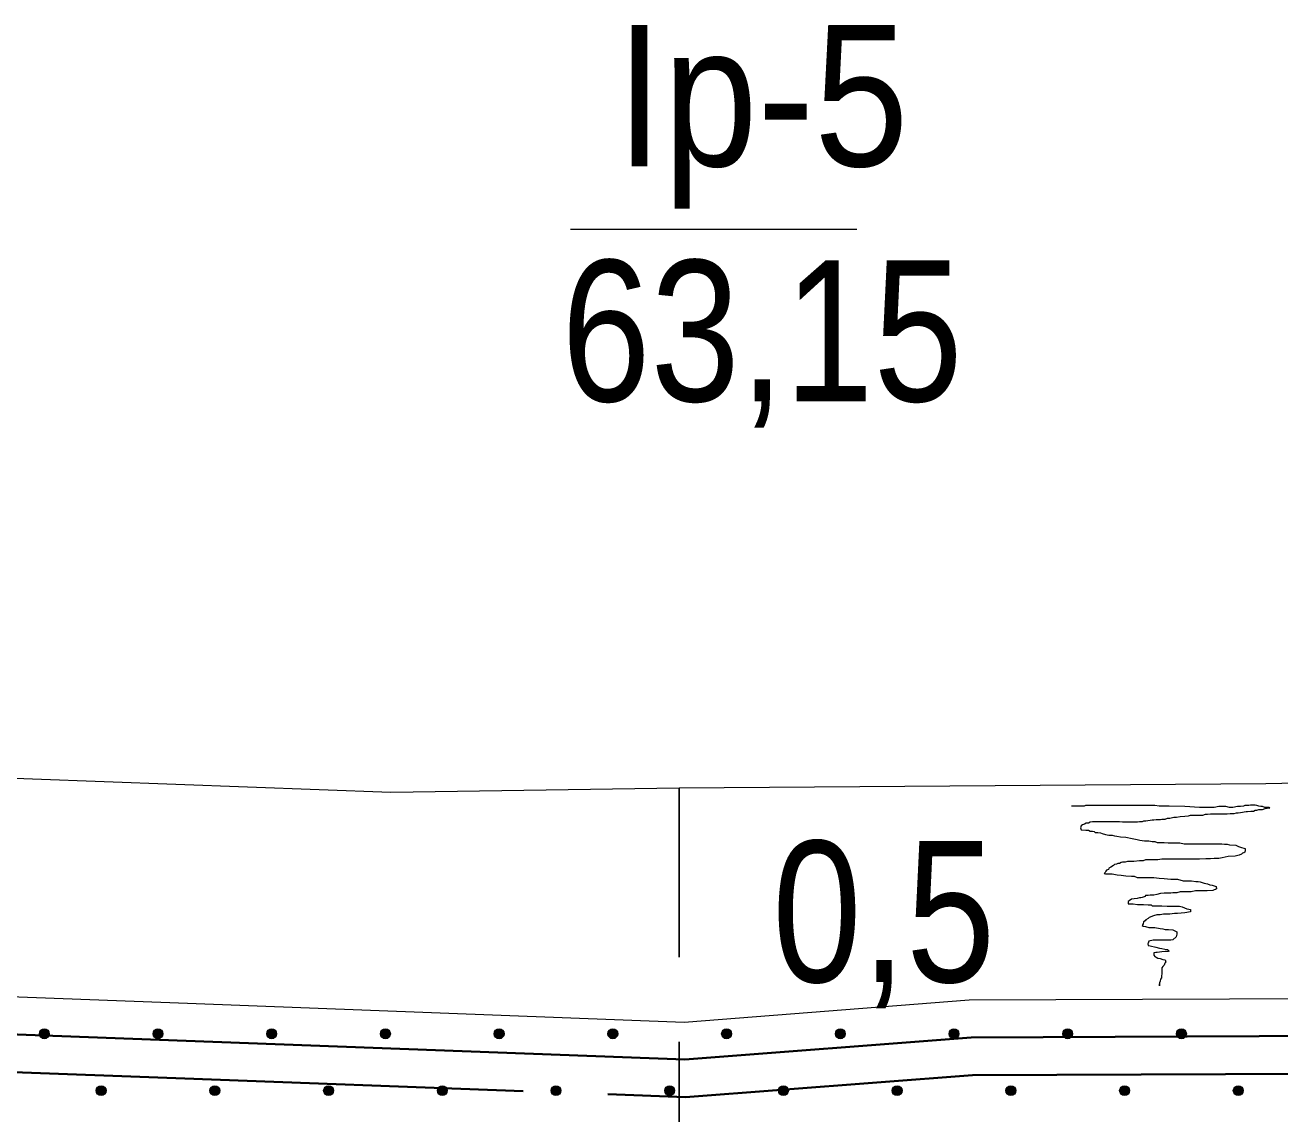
# Model space of a CAD drawing. Extents: x 640121 to 640955, y 6441885 to 6442246.
# Drawn here: x 640320.3 to 640346.99, y 6441962.98 to 6441986.13 of the extents above; entities that cross this region are included whole.
import ezdxf
from ezdxf.enums import TextEntityAlignment as Align

# ---------------------------------------------------------------- set-up
doc = ezdxf.new("R2010")
doc.units = 0
doc.header["$LTSCALE"] = 1.2
doc.linetypes.add('LONG_DASHED', pattern=[7.5, 6, -1.5])
doc.linetypes.add('MEDIUM_DASHED', pattern=[4.5, 3, -1.5])
for name, color, linetype, lineweight in [('31', 7, 'Continuous', 13), ('32', 7, 'Continuous', 13), ('35', 7, 'Continuous', 35), ('40', 7, 'Continuous', 13), ('45', 7, 'Continuous', 13)]:
    doc.layers.add(name, color=color, linetype=linetype, lineweight=lineweight)

msp = doc.modelspace()

# ---------------------------------------------------------------- hatches: boundary and pattern name
at = {"layer": '45'}
for points in [[(640320.785, 6441964.753, 1), (640320.637, 6441964.605, 1)], [(640323.204, 6441964.753, 1), (640323.055, 6441964.605, 1)], [(640325.622, 6441964.753, 1), (640325.473, 6441964.605, 1)], [(640328.04, 6441964.753, 1), (640327.892, 6441964.605, 1)], [(640330.458, 6441964.753, 1), (640330.31, 6441964.605, 1)], [(640332.877, 6441964.753, 1), (640332.728, 6441964.605, 1)], [(640335.295, 6441964.753, 1), (640335.147, 6441964.605, 1)], [(640337.713, 6441964.753, 1), (640337.565, 6441964.605, 1)], [(640340.132, 6441964.753, 1), (640339.983, 6441964.605, 1)], [(640342.55, 6441964.753, 1), (640342.401, 6441964.605, 1)], [(640344.968, 6441964.753, 1), (640344.82, 6441964.605, 1)], [(640321.994, 6441963.544, 1), (640321.846, 6441963.396, 1)], [(640324.413, 6441963.544, 1), (640324.264, 6441963.396, 1)], [(640326.831, 6441963.544, 1), (640326.682, 6441963.396, 1)], [(640329.249, 6441963.544, 1), (640329.101, 6441963.396, 1)], [(640331.668, 6441963.544, 1), (640331.519, 6441963.396, 1)], [(640334.086, 6441963.544, 1), (640333.937, 6441963.396, 1)], [(640336.504, 6441963.544, 1), (640336.356, 6441963.396, 1)], [(640338.923, 6441963.544, 1), (640338.774, 6441963.396, 1)], [(640341.341, 6441963.544, 1), (640341.192, 6441963.396, 1)], [(640343.759, 6441963.544, 1), (640343.611, 6441963.396, 1)], [(640346.177, 6441963.544, 1), (640346.029, 6441963.396, 1)]]:
    msp.add_hatch(color=256, dxfattribs=at).paths.add_polyline_path(points)

# ---------------------------------------------------------------- linework, layer by layer
at = {"layer": '31'}
for points in [[(640271.5, 6441979.39), (640273.21, 6441978.41), (640274.41, 6441977.76), (640275.76, 6441976.93), (640277.88, 6441975.5), (640280.16, 6441974.08), (640281.21, 6441973.41), (640281.93, 6441973.04), (640284.11, 6441972.49), (640287.16, 6441972.14), (640291.35, 6441971.76), (640301.39, 6441970.96), (640306.72, 6441970.53), (640313.36, 6441970.38), (640320.46, 6441970.1), (640328.08, 6441969.82), (640334.21, 6441969.91), (640346.69, 6441970), (640354.9, 6441970.17), (640362.56, 6441970.24), (640371.22, 6441970.27)], [(640271.15, 6441977.33), (640273.21, 6441976.36), (640275.18, 6441975.09), (640277.01, 6441973.41), (640279.72, 6441970.17), (640280.51, 6441968.99), (640281.28, 6441968.38), (640283.16, 6441967.97), (640285.61, 6441967.77), (640291.61, 6441967.57), (640298.15, 6441966.98), (640304.29, 6441966.32), (640309.63, 6441965.86), (640316.76, 6441965.59), (640323.76, 6441965.33), (640334.32, 6441964.93), (640340.38, 6441965.4), (640349.6, 6441965.44), (640361.38, 6441965.64), (640370.42, 6441965.78)]]:
    msp.add_lwpolyline(points, dxfattribs=at)
at = {"layer": '32'}
msp.add_line((640331.9, 6441981.79), (640337.99, 6441981.79), dxfattribs=at)
at = {"layer": '32', "linetype": 'MEDIUM_DASHED', "lineweight": 25}
msp.add_line((640334.21, 6441969.91), (640334.21, 6441929.91), dxfattribs=at)
at = {"layer": '35', "lineweight": 40}
msp.add_lwpolyline([(640272.82, 6441975.66), (640274.69, 6441974.46), (640276.43, 6441972.86), (640279.08, 6441969.69), (640279.92, 6441968.45), (640280.92, 6441967.63), (640283.05, 6441967.17), (640285.56, 6441966.97), (640291.56, 6441966.77), (640298.07, 6441966.18), (640304.21, 6441965.52), (640309.58, 6441965.06), (640316.73, 6441964.79), (640323.73, 6441964.53), (640334.33, 6441964.13), (640340.42, 6441964.6), (640349.61, 6441964.64), (640361.4, 6441964.84), (640370.44, 6441964.98)], dxfattribs=at)
at = {"layer": '35', "linetype": 'LONG_DASHED'}
msp.add_lwpolyline([(640274.01, 6441973.99), (640275.85, 6441972.31), (640278.44, 6441969.21), (640279.32, 6441967.9), (640280.57, 6441966.89), (640282.93, 6441966.38), (640285.51, 6441966.17), (640291.51, 6441965.97), (640297.99, 6441965.38), (640304.13, 6441964.72), (640309.53, 6441964.26), (640316.7, 6441963.99), (640323.7, 6441963.73), (640334.35, 6441963.33), (640340.45, 6441963.8), (640349.62, 6441963.84), (640361.41, 6441964.04), (640370.45, 6441964.18)], dxfattribs=at)
at = {"layer": '40'}
for points in [[(640342.56, 6441969.53), (640342.62, 6441969.53), (640342.73, 6441969.53), (640342.83, 6441969.53), (640342.86, 6441969.54), (640342.97, 6441969.54), (640343.12, 6441969.54), (640343.45, 6441969.54), (640343.63, 6441969.54), (640343.66, 6441969.54), (640343.7, 6441969.54), (640343.77, 6441969.54), (640343.85, 6441969.54), (640343.96, 6441969.54), (640344.05, 6441969.54), (640344.11, 6441969.54), (640344.19, 6441969.54), (640344.26, 6441969.54), (640344.33, 6441969.54), (640344.42, 6441969.53), (640344.47, 6441969.53), (640344.54, 6441969.53), (640344.63, 6441969.53), (640344.97, 6441969.52), (640345.28, 6441969.5), (640345.38, 6441969.5), (640345.44, 6441969.5), (640345.47, 6441969.5), (640345.52, 6441969.5), (640345.59, 6441969.5), (640345.69, 6441969.52), (640345.74, 6441969.52), (640345.77, 6441969.52), (640345.8, 6441969.52), (640345.83, 6441969.52), (640345.91, 6441969.5), (640345.94, 6441969.5), (640345.99, 6441969.5), (640346.09, 6441969.52), (640346.15, 6441969.52), (640346.22, 6441969.53), (640346.25, 6441969.54), (640346.33, 6441969.54), (640346.36, 6441969.55), (640346.41, 6441969.55), (640346.46, 6441969.55), (640346.49, 6441969.54), (640346.53, 6441969.53), (640346.58, 6441969.52), (640346.61, 6441969.52)], [(640346.61, 6441969.52), (640346.66, 6441969.5), (640346.7, 6441969.5), (640346.75, 6441969.5), (640346.77, 6441969.48), (640346.75, 6441969.47), (640346.76, 6441969.48), (640346.72, 6441969.47), (640346.67, 6441969.46), (640346.61, 6441969.44), (640346.58, 6441969.44), (640346.53, 6441969.44), (640346.49, 6441969.43), (640346.46, 6441969.43), (640346.43, 6441969.41), (640346.37, 6441969.41), (640346.3, 6441969.4), (640346.27, 6441969.4), (640346.15, 6441969.38), (640346.1, 6441969.37), (640346.06, 6441969.37), (640346.01, 6441969.36), (640345.97, 6441969.36), (640345.93, 6441969.36), (640345.87, 6441969.35), (640345.83, 6441969.35), (640345.73, 6441969.35), (640345.67, 6441969.35), (640345.59, 6441969.35), (640345.51, 6441969.35), (640345.45, 6441969.34), (640345.4, 6441969.34), (640345.34, 6441969.32), (640345.28, 6441969.32), (640345.11, 6441969.32), (640345.08, 6441969.32), (640345.04, 6441969.31), (640344.97, 6441969.3), (640344.87, 6441969.29), (640344.79, 6441969.28), (640344.73, 6441969.28), (640344.65, 6441969.26), (640344.59, 6441969.26), (640344.54, 6441969.24), (640344.48, 6441969.24), (640344.45, 6441969.23), (640344.42, 6441969.23), (640344.36, 6441969.23), (640344.31, 6441969.22), (640344.27, 6441969.22), (640344.14, 6441969.2), (640344.09, 6441969.2)], [(640344.09, 6441969.2), (640344.06, 6441969.19), (640344, 6441969.19), (640343.96, 6441969.18), (640343.93, 6441969.18), (640343.89, 6441969.18), (640343.84, 6441969.18), (640343.79, 6441969.18), (640343.75, 6441969.18), (640343.67, 6441969.18), (640343.64, 6441969.18), (640343.58, 6441969.19), (640343.54, 6441969.19), (640343.51, 6441969.19), (640343.47, 6441969.19), (640343.42, 6441969.19), (640343.37, 6441969.19), (640343.3, 6441969.19), (640343.27, 6441969.19), (640343.23, 6441969.19), (640343.17, 6441969.19), (640343.13, 6441969.19), (640343.09, 6441969.19), (640343.05, 6441969.19), (640343, 6441969.19), (640342.95, 6441969.18), (640342.92, 6441969.16), (640342.87, 6441969.16), (640342.83, 6441969.14), (640342.81, 6441969.13), (640342.79, 6441969.12), (640342.76, 6441969.1), (640342.75, 6441969.06), (640342.76, 6441969.02), (640342.86, 6441969.01), (640342.92, 6441969.01), (640342.95, 6441968.99), (640343, 6441968.99), (640343.04, 6441968.98), (640343.06, 6441968.96), (640343.12, 6441968.96), (640343.17, 6441968.95), (640343.21, 6441968.94), (640343.28, 6441968.92), (640343.35, 6441968.9), (640343.42, 6441968.9), (640343.47, 6441968.89), (640343.52, 6441968.88), (640343.6, 6441968.87), (640343.71, 6441968.86)], [(640343.71, 6441968.86), (640343.85, 6441968.83), (640343.95, 6441968.81), (640344.01, 6441968.8), (640344.11, 6441968.78), (640344.2, 6441968.78), (640344.27, 6441968.77), (640344.33, 6441968.77), (640344.38, 6441968.75), (640344.47, 6441968.75), (640344.53, 6441968.75), (640344.61, 6441968.74), (640344.69, 6441968.74), (640344.77, 6441968.74), (640344.86, 6441968.74), (640344.95, 6441968.72), (640345.01, 6441968.72), (640345.04, 6441968.72), (640345.11, 6441968.72), (640345.19, 6441968.72), (640345.27, 6441968.72), (640345.37, 6441968.72), (640345.45, 6441968.72), (640345.51, 6441968.72), (640345.59, 6441968.72), (640345.63, 6441968.72), (640345.69, 6441968.72), (640345.75, 6441968.72), (640345.81, 6441968.71), (640345.87, 6441968.71), (640345.92, 6441968.7), (640346.05, 6441968.69), (640346.11, 6441968.66), (640346.17, 6441968.64), (640346.22, 6441968.63), (640346.25, 6441968.62), (640346.25, 6441968.58), (640346.24, 6441968.54), (640346.22, 6441968.53), (640346.19, 6441968.52), (640346.17, 6441968.5), (640346.12, 6441968.48), (640346.04, 6441968.46), (640345.89, 6441968.45), (640345.76, 6441968.42), (640345.69, 6441968.41), (640345.59, 6441968.41), (640345.51, 6441968.4), (640345.41, 6441968.4), (640345.28, 6441968.39), (640345.09, 6441968.39), (640344.92, 6441968.39)], [(640344.92, 6441968.39), (640344.84, 6441968.39), (640344.77, 6441968.39), (640344.68, 6441968.39), (640344.62, 6441968.39), (640344.56, 6441968.39), (640344.48, 6441968.39), (640344.39, 6441968.38), (640344.21, 6441968.38), (640344.13, 6441968.38), (640344.08, 6441968.36), (640344, 6441968.36), (640343.88, 6441968.34), (640343.75, 6441968.34), (640343.7, 6441968.33), (640343.64, 6441968.33), (640343.61, 6441968.32), (640343.58, 6441968.3), (640343.54, 6441968.3), (640343.51, 6441968.29), (640343.47, 6441968.28), (640343.45, 6441968.26), (640343.39, 6441968.22), (640343.35, 6441968.2), (640343.34, 6441968.17), (640343.3, 6441968.16), (640343.29, 6441968.14), (640343.27, 6441968.11), (640343.25, 6441968.09), (640343.28, 6441968.08), (640343.31, 6441968.08), (640343.37, 6441968.08), (640343.42, 6441968.08), (640343.53, 6441968.06), (640343.61, 6441968.05), (640343.71, 6441968.04), (640343.83, 6441968.03), (640343.89, 6441968.03), (640343.95, 6441968), (640344.01, 6441968), (640344.18, 6441968), (640344.31, 6441968), (640344.42, 6441967.99), (640344.53, 6441967.98), (640344.67, 6441967.97), (640344.81, 6441967.97), (640344.93, 6441967.93), (640345.02, 6441967.93), (640345.11, 6441967.93), (640345.2, 6441967.92)], [(640345.2, 6441967.92), (640345.25, 6441967.92), (640345.29, 6441967.91), (640345.38, 6441967.88), (640345.45, 6441967.87), (640345.5, 6441967.85), (640345.55, 6441967.84), (640345.61, 6441967.82), (640345.63, 6441967.81), (640345.64, 6441967.76), (640345.62, 6441967.75), (640345.59, 6441967.74), (640345.56, 6441967.73), (640345.44, 6441967.72), (640345.38, 6441967.72), (640345.34, 6441967.72), (640345.27, 6441967.72), (640345.19, 6441967.72), (640345.1, 6441967.7), (640345.05, 6441967.7), (640345.01, 6441967.7), (640344.87, 6441967.7), (640344.8, 6441967.68), (640344.77, 6441967.68), (640344.71, 6441967.68), (640344.67, 6441967.67), (640344.61, 6441967.67), (640344.53, 6441967.67), (640344.45, 6441967.66), (640344.37, 6441967.64), (640344.31, 6441967.63), (640344.27, 6441967.63), (640344.23, 6441967.63), (640344.19, 6441967.62), (640344.13, 6441967.62), (640344.12, 6441967.6), (640344.06, 6441967.58), (640344.03, 6441967.57), (640344, 6441967.57), (640343.95, 6441967.56), (640343.89, 6441967.55), (640343.83, 6441967.54), (640343.78, 6441967.51), (640343.76, 6441967.49), (640343.76, 6441967.44), (640343.79, 6441967.44), (640343.87, 6441967.44), (640343.96, 6441967.43), (640344.05, 6441967.43), (640344.09, 6441967.43), (640344.19, 6441967.42), (640344.25, 6441967.42)], [(640344.25, 6441967.42), (640344.27, 6441967.4), (640344.31, 6441967.4), (640344.37, 6441967.4), (640344.44, 6441967.4), (640344.48, 6441967.4), (640344.59, 6441967.39), (640344.67, 6441967.39), (640344.71, 6441967.39), (640344.75, 6441967.39), (640344.79, 6441967.39), (640344.85, 6441967.39), (640344.91, 6441967.38), (640344.96, 6441967.36), (640345.01, 6441967.34), (640345.05, 6441967.33), (640345.09, 6441967.32), (640345.09, 6441967.27), (640344.97, 6441967.25), (640344.81, 6441967.24), (640344.75, 6441967.24), (640344.65, 6441967.22), (640344.59, 6441967.22), (640344.51, 6441967.22), (640344.44, 6441967.21), (640344.37, 6441967.21), (640344.3, 6441967.19), (640344.21, 6441967.15), (640344.19, 6441967.13), (640344.14, 6441967.1), (640344.12, 6441967.08), (640344.09, 6441967.06), (640344.08, 6441967.02), (640344.06, 6441966.98), (640344.08, 6441966.97), (640344.13, 6441966.96), (640344.2, 6441966.94), (640344.33, 6441966.94), (640344.44, 6441966.92), (640344.5, 6441966.91), (640344.55, 6441966.9), (640344.62, 6441966.9), (640344.71, 6441966.89), (640344.8, 6441966.85), (640344.8, 6441966.8), (640344.79, 6441966.77), (640344.78, 6441966.74), (640344.71, 6441966.68), (640344.67, 6441966.67), (640344.61, 6441966.67), (640344.53, 6441966.67), (640344.44, 6441966.67), (640344.37, 6441966.67), (640344.29, 6441966.67), (640344.2, 6441966.65), (640344.19, 6441966.61), (640344.18, 6441966.59), (640344.19, 6441966.56), (640344.23, 6441966.55), (640344.35, 6441966.52), (640344.43, 6441966.5), (640344.48, 6441966.49), (640344.54, 6441966.48), (640344.6, 6441966.47), (640344.63, 6441966.44), (640344.61, 6441966.43), (640344.55, 6441966.43), (640344.48, 6441966.42), (640344.38, 6441966.41), (640344.35, 6441966.41), (640344.31, 6441966.4), (640344.31, 6441966.35), (640344.33, 6441966.32), (640344.36, 6441966.31), (640344.39, 6441966.29), (640344.44, 6441966.28), (640344.5, 6441966.26), (640344.55, 6441966.25), (640344.56, 6441966.2), (640344.54, 6441966.18), (640344.53, 6441966.14), (640344.5, 6441966.11), (640344.48, 6441966.08), (640344.48, 6441966.04), (640344.48, 6441965.99), (640344.48, 6441965.95), (640344.47, 6441965.92), (640344.47, 6441965.87), (640344.45, 6441965.84), (640344.44, 6441965.8), (640344.43, 6441965.76), (640344.43, 6441965.71), (640344.43, 6441965.7), (640344.43, 6441965.74)]]:
    msp.add_lwpolyline(points, dxfattribs=at)
at = {"layer": '45'}
for centre in [(640320.711, 6441964.679), (640323.129, 6441964.679), (640325.548, 6441964.679), (640327.966, 6441964.679), (640330.384, 6441964.679), (640332.802, 6441964.679), (640335.221, 6441964.679), (640337.639, 6441964.679), (640340.057, 6441964.679), (640342.476, 6441964.679), (640344.894, 6441964.679), (640321.92, 6441963.47), (640324.338, 6441963.47), (640326.757, 6441963.47), (640329.175, 6441963.47), (640331.593, 6441963.47), (640334.012, 6441963.47), (640336.43, 6441963.47), (640338.848, 6441963.47), (640341.267, 6441963.47), (640343.685, 6441963.47), (640346.103, 6441963.47)]:
    msp.add_circle(centre, 0.105, dxfattribs=at)

# ---------------------------------------------------------------- texts
at = {"layer": '32'}
for s, width, p in [('Ip-5', 0.9, (640335.98, 6441983.13)), ('63,15', 0.85, (640335.975, 6441978.13)), ('0,5', 0.85, (640338.565, 6441965.78))]:
    msp.add_text(s, height=3, dxfattribs=dict(at, width=width)).set_placement(p, align=Align.CENTER)

doc.saveas('drawing.dxf')
